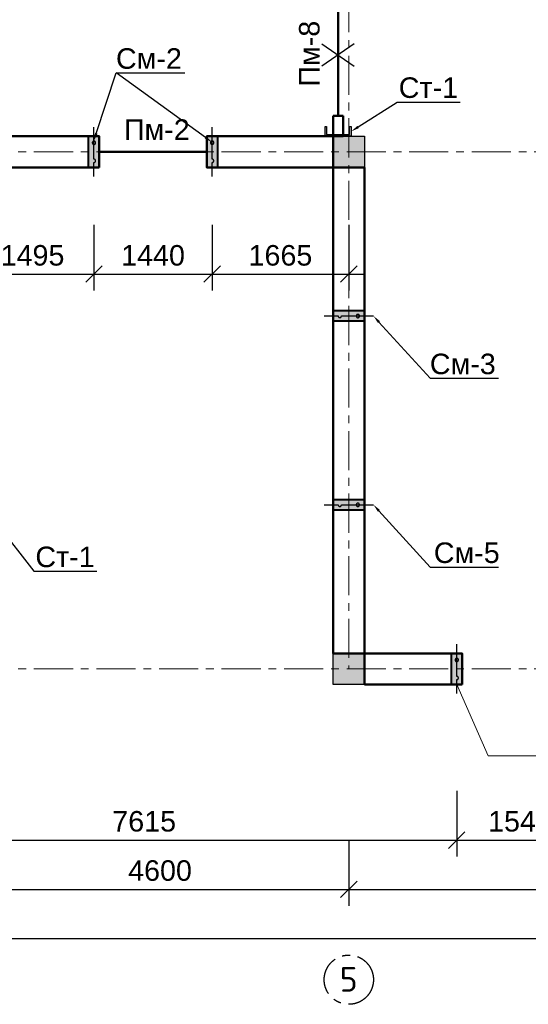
# Model space of a CAD drawing. Header units: millimetres. Extents: x 2063114 to 14983986, y -126020516 to 213791.
# Tile 469 of 656: x 2344007 to 2350204, y -766227 to -754233. Entities that reach past the tile are written whole.
import ezdxf
from ezdxf import colors
from ezdxf.entities.mleader import LeaderData, LeaderLine
from ezdxf.math import Vec2, Vec3

# ---------------------------------------------------------------- set-up
doc = ezdxf.new("R2010")
doc.units = ezdxf.units.MM
doc.linetypes.add('ACAD_ISO10W100', pattern=[18, 12, -3, 0, -3])
doc.linetypes.add('осевая', pattern=[50.8, 31.75, -6.35, 6.35, -6.35])
doc.layers.get('Defpoints').update_dxf_attribs({"color": 6, "lineweight": 35})
for name, color, linetype, lineweight in [('.', 7, 'Continuous', 15), ('_0', 7, 'Continuous', 20), ('РАЗМЕР АР', 150, 'Continuous', 20), ('сплошная_толстая', 7, 'Continuous', 50)]:
    doc.layers.add(name, color=color, linetype=linetype, lineweight=lineweight)
for name, color, linetype in [('AC_OS', 1, 'ACAD_ISO10W100'), ('OBMER', 7, 'Continuous'), ('PDF _leader', 7, 'Continuous'), ('R_Dim', 94, 'Continuous'), ('пунктир', 1, 'ACAD_ISO10W100'), ('Размеры', 28, 'Continuous')]:
    doc.layers.add(name, color=color, linetype=linetype)
doc.styles.get("Standard").update_dxf_attribs({"font": 'arial.ttf'})
doc.styles.add('СПДС', font='isocpeur.ttf')
doc.dimstyles.new('STANDARD$0', dxfattribs={"dimtxt": 250, "dimasz": 200, "dimexe": 200, "dimexo": 300, "dimgap": 100, "dimtad": 1, "dimdec": 0, "dimzin": 1, "dimdsep": 46, "dimtxsty": 'Standard', "dimblk1": 'OBLIQUE', "dimblk2": 'OBLIQUE', "dimsah": 1, "dimcen": 2.5, "dimdle": 200, "dimadec": 0, "dimazin": 0, "dimtfac": 1, "dimtdec": 0, "dimtmove": 0, "dimatfit": 3, "dimldrblk": 'OBLIQUE', "dimfxl": 600, "dimfxlon": 1, "dimtolj": 1, "dimtzin": 1, "dimarcsym": 0})

# ---------------------------------------------------------------- blocks, each defined once
blk = doc.blocks.new('_Oblique')
at = {"color": 0, "linetype": 'ByBlock', "lineweight": -2}
blk.add_line((-0.5, -0.5), (0.5, 0.5), dxfattribs=at)
blk = doc.blocks.new('*D2330')
at = {"layer": 'Defpoints', "color": 0, "lineweight": 30, "ltscale": 150, "transparency": 16777216}
for p in [(2327417, -762142), (2355517, -762142), (2355517, -765427)]:
    blk.add_point(p, dxfattribs=at)
at = {"layer": 'РАЗМЕР АР', "color": 0, "lineweight": -2, "ltscale": 150, "transparency": 16777216}
for p, q in [((2327417, -764827), (2327417, -765627)), ((2355517, -764827), (2355517, -765627)), ((2327217, -765427), (2355717, -765427))]:
    blk.add_line(p, q, dxfattribs=at)
at = {"layer": 'РАЗМЕР АР', "color": 0, "lineweight": -2, "ltscale": 150, "transparency": 16777216, "xscale": 200, "yscale": 200, "zscale": 200, "rotation": 180}
blk.add_blockref('_Oblique', (2327417, -765427), dxfattribs=at)
at = {"layer": 'РАЗМЕР АР', "color": 0, "lineweight": -2, "ltscale": 150, "transparency": 16777216, "xscale": 200, "yscale": 200, "zscale": 200}
blk.add_blockref('_Oblique', (2355517, -765427), dxfattribs=at)
at = {"layer": 'РАЗМЕР АР', "color": 0, "ltscale": 150, "transparency": 16777216, "insert": (2341467, -765199), "char_height": 250, "attachment_point": 5}
blk.add_mtext('\\A1;28100', dxfattribs=at)
blk = doc.blocks.new('*D2267')
at = {"layer": 'Defpoints', "color": 0, "lineweight": 30, "ltscale": 150, "transparency": 16777216}
for p in [(2348017, -762142), (2355517, -762142), (2355517, -764827)]:
    blk.add_point(p, dxfattribs=at)
at = {"layer": 'РАЗМЕР АР', "color": 0, "lineweight": -2, "ltscale": 150, "transparency": 16777216}
for p, q in [((2348017, -764227), (2348017, -765027)), ((2355517, -764227), (2355517, -765027)), ((2347817, -764827), (2355717, -764827))]:
    blk.add_line(p, q, dxfattribs=at)
at = {"layer": 'РАЗМЕР АР', "color": 0, "lineweight": -2, "ltscale": 150, "transparency": 16777216, "xscale": 200, "yscale": 200, "zscale": 200, "rotation": 180}
blk.add_blockref('_Oblique', (2348017, -764827), dxfattribs=at)
at = {"layer": 'РАЗМЕР АР', "color": 0, "lineweight": -2, "ltscale": 150, "transparency": 16777216, "xscale": 200, "yscale": 200, "zscale": 200}
blk.add_blockref('_Oblique', (2355517, -764827), dxfattribs=at)
at = {"layer": 'РАЗМЕР АР', "color": 0, "ltscale": 150, "transparency": 16777216, "insert": (2351767, -764599), "char_height": 250, "attachment_point": 5}
blk.add_mtext('\\A1;7500', dxfattribs=at)
blk = doc.blocks.new('*D2268')
at = {"layer": 'Defpoints', "color": 0, "lineweight": 30, "ltscale": 150, "transparency": 16777216}
for p in [(2343417, -762142), (2348017, -762142), (2348017, -764827)]:
    blk.add_point(p, dxfattribs=at)
at = {"layer": 'РАЗМЕР АР', "color": 0, "lineweight": -2, "ltscale": 150, "transparency": 16777216}
for p, q in [((2343417, -764227), (2343417, -765027)), ((2348017, -764227), (2348017, -765027)), ((2343217, -764827), (2348217, -764827))]:
    blk.add_line(p, q, dxfattribs=at)
at = {"layer": 'РАЗМЕР АР', "color": 0, "lineweight": -2, "ltscale": 150, "transparency": 16777216, "xscale": 200, "yscale": 200, "zscale": 200, "rotation": 180}
blk.add_blockref('_Oblique', (2343417, -764827), dxfattribs=at)
at = {"layer": 'РАЗМЕР АР', "color": 0, "lineweight": -2, "ltscale": 150, "transparency": 16777216, "xscale": 200, "yscale": 200, "zscale": 200}
blk.add_blockref('_Oblique', (2348017, -764827), dxfattribs=at)
at = {"layer": 'РАЗМЕР АР', "color": 0, "ltscale": 150, "transparency": 16777216, "insert": (2345717, -764599), "char_height": 250, "attachment_point": 5}
blk.add_mtext('\\A1;4600', dxfattribs=at)
blk = doc.blocks.new('Сердечник 1')
at = {"layer": 'AC_OS', "ltscale": 150}
h = blk.add_hatch(color=256, dxfattribs=at)
h.dxf.hatch_style = 1
h.paths.add_polyline_path([(769645, 403439), (769645, 403399, 1)])
h.paths.add_polyline_path([(769645, 403439, 1), (769645, 403399)])
h.paths.add_polyline_path([(769645, 403219, 1), (769645, 403179)])
h.paths.add_polyline_path([(769645, 403219), (769645, 403179, 1)])
at = {"layer": 'R_Dim', "ltscale": 150}
h = blk.add_hatch(color=256, dxfattribs=at)
h.dxf.hatch_style = 1
h.paths.add_polyline_path([(769710, 403499), (769580, 403499), (769580, 403119), (769710, 403119)])
at = {"layer": 'AC_OS', "ltscale": 150}
blk.add_lwpolyline([(769645, 403609), (769645, 403439, 1), (769645, 403399, 0.628963), (769645, 403399), (769645, 403219, 1.049731), (769645, 403179, 1), (769645, 403219), (769645, 403009)], format="xyb", dxfattribs=at)
at = {"layer": 'PDF _leader', "ltscale": 150}
blk.add_lwpolyline([(769580, 403499), (769710, 403499), (769710, 403119), (769580, 403119)], close=True, dxfattribs=at)
at = {"layer": 'Размеры', "lineweight": 40, "ltscale": 150}
blk.add_lwpolyline([(769580, 403499), (769710, 403499), (769710, 403119), (769580, 403119)], close=True, dxfattribs=at)
blk = doc.blocks.new('*D2317')
at = {"layer": 'Defpoints', "color": 0, "lineweight": 30, "transparency": 16777216}
for p in [(2341717, -763200), (2349332, -763200), (2349332, -764227)]:
    blk.add_point(p, dxfattribs=at)
at = {"layer": 'РАЗМЕР АР', "color": 0, "lineweight": -2, "transparency": 16777216}
for p, q in [((2341717, -763627), (2341717, -764427)), ((2349332, -763627), (2349332, -764427)), ((2341517, -764227), (2349532, -764227))]:
    blk.add_line(p, q, dxfattribs=at)
at = {"layer": 'РАЗМЕР АР', "color": 0, "lineweight": -2, "transparency": 16777216, "xscale": 200, "yscale": 200, "zscale": 200, "rotation": 180}
blk.add_blockref('_Oblique', (2341717, -764227), dxfattribs=at)
at = {"layer": 'РАЗМЕР АР', "color": 0, "lineweight": -2, "transparency": 16777216, "xscale": 200, "yscale": 200, "zscale": 200}
blk.add_blockref('_Oblique', (2349332, -764227), dxfattribs=at)
at = {"layer": 'РАЗМЕР АР', "color": 0, "transparency": 16777216, "insert": (2345524, -763999), "char_height": 250, "attachment_point": 5}
blk.add_mtext('\\A1;7615', dxfattribs=at)
blk = doc.blocks.new('*D2318')
at = {"layer": 'Defpoints', "color": 0, "lineweight": 30, "transparency": 16777216}
for p in [(2341717, -763200), (2349332, -763200), (2349332, -764227)]:
    blk.add_point(p, dxfattribs=at)
at = {"layer": 'РАЗМЕР АР', "color": 0, "lineweight": -2, "transparency": 16777216}
for p, q in [((2341717, -763627), (2341717, -764427)), ((2349332, -763627), (2349332, -764427)), ((2341517, -764227), (2349532, -764227))]:
    blk.add_line(p, q, dxfattribs=at)
at = {"layer": 'РАЗМЕР АР', "color": 0, "lineweight": -2, "transparency": 16777216, "xscale": 200, "yscale": 200, "zscale": 200, "rotation": 180}
blk.add_blockref('_Oblique', (2341717, -764227), dxfattribs=at)
at = {"layer": 'РАЗМЕР АР', "color": 0, "lineweight": -2, "transparency": 16777216, "xscale": 200, "yscale": 200, "zscale": 200}
blk.add_blockref('_Oblique', (2349332, -764227), dxfattribs=at)
at = {"layer": 'РАЗМЕР АР', "color": 0, "transparency": 16777216, "insert": (2345524, -763999), "char_height": 250, "attachment_point": 5}
blk.add_mtext('\\A1;7615', dxfattribs=at)
blk = doc.blocks.new('*D2319')
at = {"layer": 'Defpoints', "color": 0, "lineweight": 30, "transparency": 16777216}
for p in [(2349332, -763200), (2350872, -763200), (2350872, -764227)]:
    blk.add_point(p, dxfattribs=at)
at = {"layer": 'РАЗМЕР АР', "color": 0, "lineweight": -2, "transparency": 16777216}
for p, q in [((2349332, -763627), (2349332, -764427)), ((2350872, -763627), (2350872, -764427)), ((2349132, -764227), (2351072, -764227))]:
    blk.add_line(p, q, dxfattribs=at)
at = {"layer": 'РАЗМЕР АР', "color": 0, "lineweight": -2, "transparency": 16777216, "xscale": 200, "yscale": 200, "zscale": 200, "rotation": 180}
blk.add_blockref('_Oblique', (2349332, -764227), dxfattribs=at)
at = {"layer": 'РАЗМЕР АР', "color": 0, "lineweight": -2, "transparency": 16777216, "xscale": 200, "yscale": 200, "zscale": 200}
blk.add_blockref('_Oblique', (2350872, -764227), dxfattribs=at)
at = {"layer": 'РАЗМЕР АР', "color": 0, "transparency": 16777216, "insert": (2350102, -763999), "char_height": 250, "attachment_point": 5}
blk.add_mtext('\\A1;1540', dxfattribs=at)
blk = doc.blocks.new('A$C39DF2FFD')
at = {"layer": '.', "ltscale": 100, "true_color": 0x136734}
h = blk.add_hatch(color=116, dxfattribs=at)
h.dxf.hatch_style = 1
h.paths.add_polyline_path([(-1, -24.3), (-59.5, -24.3), (-59.5, -184.3), (-1, -184.3), (-1, -174.3), (-49.5, -174.3), (-49.5, -34.3), (-1, -34.3)])
at = {"ltscale": 100}
blk.add_lwpolyline([(-1, -24.3), (-59.5, -24.3), (-59.5, -184.3), (-1, -184.3), (-1, -174.3), (-49.5, -174.3), (-49.5, -34.3), (-1, -34.3), (-1, -24.4)], dxfattribs=at)
blk = doc.blocks.new('*D2823')
at = {"layer": 'Defpoints', "color": 0, "lineweight": 30, "transparency": 16777216}
for p in [(2343417, -756032), (2344912, -756142), (2344912, -757332)]:
    blk.add_point(p, dxfattribs=at)
at = {"layer": 'РАЗМЕР АР', "color": 0, "lineweight": -2, "transparency": 16777216}
for p, q in [((2343417, -756732), (2343417, -757532)), ((2344912, -756732), (2344912, -757532)), ((2343217, -757332), (2345112, -757332))]:
    blk.add_line(p, q, dxfattribs=at)
at = {"layer": 'РАЗМЕР АР', "color": 0, "lineweight": -2, "transparency": 16777216, "xscale": 200, "yscale": 200, "zscale": 200, "rotation": 180}
blk.add_blockref('_Oblique', (2343417, -757332), dxfattribs=at)
at = {"layer": 'РАЗМЕР АР', "color": 0, "lineweight": -2, "transparency": 16777216, "xscale": 200, "yscale": 200, "zscale": 200}
blk.add_blockref('_Oblique', (2344912, -757332), dxfattribs=at)
at = {"layer": 'РАЗМЕР АР', "color": 0, "transparency": 16777216, "insert": (2344164, -757105), "char_height": 250, "attachment_point": 5}
blk.add_mtext('\\A1;1495', dxfattribs=at)
blk = doc.blocks.new('*D2824')
at = {"layer": 'Defpoints', "color": 0, "lineweight": 30, "transparency": 16777216}
for p in [(2344912, -756142), (2346352, -756142), (2346352, -757332)]:
    blk.add_point(p, dxfattribs=at)
at = {"layer": 'РАЗМЕР АР', "color": 0, "lineweight": -2, "transparency": 16777216}
for p, q in [((2344912, -756732), (2344912, -757532)), ((2346352, -756732), (2346352, -757532)), ((2344712, -757332), (2346552, -757332))]:
    blk.add_line(p, q, dxfattribs=at)
at = {"layer": 'РАЗМЕР АР', "color": 0, "lineweight": -2, "transparency": 16777216, "xscale": 200, "yscale": 200, "zscale": 200, "rotation": 180}
blk.add_blockref('_Oblique', (2344912, -757332), dxfattribs=at)
at = {"layer": 'РАЗМЕР АР', "color": 0, "lineweight": -2, "transparency": 16777216, "xscale": 200, "yscale": 200, "zscale": 200}
blk.add_blockref('_Oblique', (2346352, -757332), dxfattribs=at)
at = {"layer": 'РАЗМЕР АР', "color": 0, "transparency": 16777216, "insert": (2345632, -757105), "char_height": 250, "attachment_point": 5}
blk.add_mtext('\\A1;1440', dxfattribs=at)
blk = doc.blocks.new('*D2825')
at = {"layer": 'Defpoints', "color": 0, "lineweight": 30, "transparency": 16777216}
for p in [(2346352, -756142), (2348017, -756170), (2348017, -757332)]:
    blk.add_point(p, dxfattribs=at)
at = {"layer": 'РАЗМЕР АР', "color": 0, "lineweight": -2, "transparency": 16777216}
for p, q in [((2346352, -756732), (2346352, -757532)), ((2348017, -756732), (2348017, -757532)), ((2346152, -757332), (2348217, -757332))]:
    blk.add_line(p, q, dxfattribs=at)
at = {"layer": 'РАЗМЕР АР', "color": 0, "lineweight": -2, "transparency": 16777216, "xscale": 200, "yscale": 200, "zscale": 200, "rotation": 180}
blk.add_blockref('_Oblique', (2346352, -757332), dxfattribs=at)
at = {"layer": 'РАЗМЕР АР', "color": 0, "lineweight": -2, "transparency": 16777216, "xscale": 200, "yscale": 200, "zscale": 200}
blk.add_blockref('_Oblique', (2348017, -757332), dxfattribs=at)
at = {"layer": 'РАЗМЕР АР', "color": 0, "transparency": 16777216, "insert": (2347184, -757105), "char_height": 250, "attachment_point": 5}
blk.add_mtext('\\A1;1665', dxfattribs=at)
blk = doc.blocks.new('2222')
at = {"layer": 'сплошная_толстая', "color": 6, "lineweight": 30, "ltscale": 150}
for p, q in [((2384011, 356704), (2384405, 356431)), ((2384405, 356704), (2384011, 356431))]:
    blk.add_line(p, q, dxfattribs=at)

msp = doc.modelspace()

# ---------------------------------------------------------------- hatches: boundary and pattern name
at = {"ltscale": 150, "transparency": 33554687}
h = msp.add_hatch(color=256, dxfattribs=at)
h.dxf.hatch_style = 1
h.paths.add_polyline_path([(2348206.86693, -755652.19946), (2347826.86693, -755652.19946), (2347826.86693, -756032.19946), (2348206.86693, -756032.19946)])
h = msp.add_hatch(color=256, dxfattribs=at)
h.dxf.hatch_style = 1
h.paths.add_polyline_path([(2348206.86693, -761952.19946), (2347826.86693, -761952.19946), (2347826.86693, -762332.19946), (2348206.86693, -762332.19946)])

# ---------------------------------------------------------------- linework, layer by layer
at = {"ltscale": 150}
for points in [[(2347826.86693, -755652.19946), (2348206.86693, -755652.19946), (2348206.86693, -756032.19946), (2347826.86693, -756032.19946)], [(2347826.86693, -761952.19946), (2348206.86693, -761952.19946), (2348206.86693, -762332.19946), (2347826.86693, -762332.19946)]]:
    msp.add_lwpolyline(points, close=True, dxfattribs=at)
at = {"layer": '_0', "ltscale": 150}
for p, q in [((2349333.58994, -762332.19946), (2349713.08797, -763199.53183)), ((2349713.08797, -763199.53183), (2354613.08797, -763199.53183))]:
    msp.add_line(p, q, dxfattribs=at)
at = {"layer": 'OBMER', "lineweight": 50, "ltscale": 150}
for p, q in [((2347886.86693, -755402.19946), (2347886.86693, -754092.19946)), ((2344976.86692, -755842.19946), (2346286.86693, -755842.19946))]:
    msp.add_line(p, q, dxfattribs=at)
at = {"layer": 'пунктир', "linetype": 'осевая', "lineweight": 9, "ltscale": 15}
for p, q in [((2348016.86693, -743242.19946), (2348016.86693, -762142.19946)), ((2327416.86693, -755842.19946), (2355516.86693, -755842.19946)), ((2327416.86693, -762142.19946), (2355516.86693, -762142.19946))]:
    msp.add_line(p, q, dxfattribs=at)
at = {"layer": 'пунктир', "linetype": 'осевая', "ltscale": 15}
msp.add_circle((2348016.86693, -765926.91135), 300, dxfattribs=at)
at = {"layer": 'сплошная_толстая', "ltscale": 150}
for p, q in [((2347826.86693, -755402.19946), (2347826.86693, -755652.19946)), ((2347826.86693, -755402.19946), (2347946.86693, -755402.19946)), ((2347946.86693, -755402.19946), (2347946.86693, -755652.19946)), ((2343606.86693, -755652.19946), (2344976.86692, -755652.19946)), ((2344976.86692, -756032.19946), (2344976.86692, -755652.19946)), ((2346286.86693, -756032.19946), (2346286.86693, -755652.19946)), ((2346286.86693, -755652.19946), (2347826.86693, -755652.19946)), ((2347826.86693, -756032.19946), (2347826.86693, -755652.19946)), ((2347826.86693, -755652.19946), (2347946.86693, -755652.19946)), ((2343606.86693, -756032.19946), (2344976.86692, -756032.19946)), ((2347826.86693, -756032.19946), (2346286.86693, -756032.19946)), ((2347826.86693, -761952.19946), (2347826.86693, -756032.19946)), ((2347826.86693, -756032.19946), (2348206.86693, -756032.19946)), ((2348206.86693, -761952.19946), (2348206.86693, -756032.19946)), ((2347826.86693, -761952.19946), (2348206.86693, -761952.19946)), ((2348206.86693, -762332.19946), (2348206.86693, -761952.19946)), ((2348206.86693, -761952.19946), (2349396.86693, -761952.19946)), ((2349396.86693, -762332.19946), (2349396.86693, -761952.19946)), ((2349396.86693, -762332.19946), (2348206.86693, -762332.19946))]:
    msp.add_line(p, q, dxfattribs=at)

# ---------------------------------------------------------------- block references
at = {"color": 116, "ltscale": 100, "true_color": 0x136734, "xscale": -2, "yscale": 2, "zscale": 2, "rotation": 270}
msp.add_blockref('A$C39DF2FFD', (2348095.42522, -755533.24823), dxfattribs=at)
at = {"layer": 'Размеры'}
msp.add_blockref('2222', (-36321.50165, -1111229.30168), dxfattribs=at)
for p, rotation in [((3114556.94342, -352532.788), 179.9999999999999), ((3115996.94343, -352532.788), 179.9999999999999), ((2751326.27839, -1527487.27596), 89.99999999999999), ((2751326.27839, -1529787.27596), 89.99999999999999), ((3118976.94343, -358832.788), 179.9999999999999)]:
    msp.add_blockref('Сердечник 1', p, dxfattribs=dict(at, rotation=rotation))

# ---------------------------------------------------------------- texts
at = {"layer": '.', "ltscale": 100, "insert": (2347536.93394, -755047.75338), "char_height": 250, "width": 702.5, "attachment_point": 4, "rotation": 90}
msp.add_mtext('Пм-8', dxfattribs=at)
at = {"layer": '.', "ltscale": 100, "insert": (2345277.02219, -755572.18112), "char_height": 250, "width": 702.5, "attachment_point": 4}
msp.add_mtext('Пм-2', dxfattribs=at)
at = {"layer": 'пунктир', "linetype": 'осевая', "ltscale": 15, "insert": (2348014.78998, -765772.8972), "char_height": 300, "width": 255.0496237, "attachment_point": 2, "style": 'СПДС'}
msp.add_mtext('5', dxfattribs=at)

# ---------------------------------------------------------------- dimensions: what is measured, and where the dimension line sits
at = {"layer": 'РАЗМЕР АР'}
for base, p1, p2, picture, middle in [((2344911.86692, -757332.19946), (2343416.86693, -756032.19946), (2344911.86692, -756142.19946), '*D2823', (2344164.36692, -757104.55621)), ((2346351.86693, -757332.19946), (2344911.86692, -756142.19946), (2346351.86693, -756142.19946), '*D2824', (2345631.86692, -757104.55621)), ((2348016.86693, -757332.19946), (2346351.86693, -756142.19946), (2348016.86693, -756170.32782), '*D2825', (2347184.36693, -757104.55621)), ((2349331.86693, -764226.91135), (2341716.86693, -763199.53183), (2349331.86693, -763199.53183), '*D2317', (2345524.36693, -763999.26811)), ((2349331.86693, -764226.91135), (2341716.86693, -763199.53183), (2349331.86693, -763199.53183), '*D2318', (2345524.36693, -763999.26811)), ((2350871.86693, -764226.91135), (2349331.86693, -763199.53183), (2350871.86693, -763199.53183), '*D2319', (2350101.86693, -763999.26811))]:
    dim = msp.add_linear_dim(base=base, p1=p1, p2=p2, dimstyle='STANDARD$0', override={"dimtmove": 1}, dxfattribs=at)
    dim.commit()
    dim.dimension.update_dxf_attribs({"geometry": picture, "text_midpoint": middle})
at = {"layer": 'РАЗМЕР АР', "ltscale": 150}
for base, p1, p2, picture, middle in [((2355516.86693, -765426.91135), (2327416.86693, -762142.19946), (2355516.86693, -762142.19946), '*D2330', (2341466.86693, -765199.26811)), ((2348016.86693, -764826.91135), (2343416.86693, -762142.19946), (2348016.86693, -762142.19946), '*D2268', (2345716.86693, -764599.26811)), ((2355516.86693, -764826.91135), (2348016.86693, -762142.19946), (2355516.86693, -762142.19946), '*D2267', (2351766.86693, -764599.26811))]:
    dim = msp.add_linear_dim(base=base, p1=p1, p2=p2, dimstyle='STANDARD$0', dxfattribs=at)
    dim.commit()
    dim.dimension.update_dxf_attribs({"geometry": picture, "text_midpoint": middle})

# ---------------------------------------------------------------- leaders
ml = msp.add_multileader_mtext('Standard')
ml.set_content('См-2', color=256)
ml.set_leader_properties(color=256, linetype='ByLayer', lineweight=-1)
ml.build(insert=Vec2(0, 0))
ml.multileader.update_dxf_attribs({"has_dogleg": 0, "text_left_attachment_type": 6, "text_right_attachment_type": 6, "dogleg_length": 0.36, "arrow_head_size": 100})
ctx = ml.context
ctx.base_point, ctx.char_height, ctx.arrow_head_size, ctx.landing_gap_size, ctx.plane_origin = Vec3(2345183.71413, -754881.05341), 250, 100, 60.75, Vec3(2330750.86411, -757751.8812)
ctx.left_attachment, ctx.right_attachment, ctx.text_align_type = 6, 6, 1
notes = []
notes.append((ctx, [(0, (1, 1, 0), (2345183.35413, -754881.05341), (1, 0), 0.36, [(2, [(2346351.86693, -755724.88086)], 0, []), (0, [(2344909.31871, -755712.36246)], 0, [])])]))
ctx.mtext.insert, ctx.mtext.rotation, ctx.mtext.width, ctx.mtext.alignment, ctx.mtext.flow_direction = Vec3(2345581.96413, -754581.05341), 6.2831853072, 1109.9507956, 2, 5
at = {"color": 0}
ml = msp.add_multileader_mtext('Standard', dxfattribs=at)
ml.set_content('Ст-1')
ml.set_leader_properties(color=256, linetype='ByLayer', lineweight=-1)
ml.build(insert=Vec2(0, 0))
ml.multileader.update_dxf_attribs({"has_dogleg": 0, "text_left_attachment_type": 6, "text_right_attachment_type": 6, "dogleg_length": 0.36, "arrow_head_size": 100})
ctx = ml.context
ctx.base_point, ctx.char_height, ctx.arrow_head_size, ctx.landing_gap_size, ctx.plane_origin = Vec3(2348605.00254, -755235.6873), 250, 100, 60.75, Vec3(2328669.4952, -757903.45603)
ctx.left_attachment, ctx.right_attachment, ctx.text_align_type = 6, 6, 1
notes.append((ctx, [(0, (1, 1, 0), (2348604.64254, -755235.6873), (1, 0), 0.36, [(0, [(2348046.86693, -755593.75447)], 0, [])])]))
ctx.mtext.insert, ctx.mtext.rotation, ctx.mtext.width, ctx.mtext.alignment, ctx.mtext.flow_direction = Vec3(2348986.35281, -754935.6873), 6.2831853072, 1109.9507956, 2, 5
ml = msp.add_multileader_mtext('Standard')
ml.set_content('См-3', color=256)
ml.set_leader_properties(color=256, linetype='ByLayer', lineweight=-1)
ml.build(insert=Vec2(0, 0))
ml.multileader.update_dxf_attribs({"has_dogleg": 0, "text_left_attachment_type": 6, "text_right_attachment_type": 6, "dogleg_length": 0.36, "arrow_head_size": 100})
ctx = ml.context
ctx.base_point, ctx.char_height, ctx.arrow_head_size, ctx.landing_gap_size, ctx.plane_origin = Vec3(2349007.2723, -758601.12276), 250, 100, 60.75, Vec3(2332042.79072, -761338.993)
ctx.left_attachment, ctx.right_attachment, ctx.text_align_type = 6, 6, 1
notes.append((ctx, [(0, (1, 1, 0), (2349006.9123, -758601.12276), (1, 0), 0.36, [(2, [(2348316.86693, -757842.19946)], 0, [])])]))
ctx.mtext.insert, ctx.mtext.rotation, ctx.mtext.width, ctx.mtext.alignment, ctx.mtext.flow_direction = Vec3(2349405.5223, -758301.12276), 6.2831853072, 1109.9507956, 2, 5
ml = msp.add_multileader_mtext('Standard', dxfattribs=at)
ml.set_content('Ст-1')
ml.set_leader_properties(color=256, linetype='ByLayer', lineweight=-1)
ml.build(insert=Vec2(0, 0))
ml.multileader.update_dxf_attribs({"has_dogleg": 0, "text_left_attachment_type": 6, "text_right_attachment_type": 6, "dogleg_length": 0.36, "arrow_head_size": 100})
ctx = ml.context
ctx.base_point, ctx.char_height, ctx.arrow_head_size, ctx.landing_gap_size, ctx.plane_origin = Vec3(2344178.34949, -760951.62021), 250, 100, 60.75, Vec3(2324069.4952, -764203.45603)
ctx.left_attachment, ctx.right_attachment, ctx.text_align_type = 6, 6, 1
notes.append((ctx, [(0, (1, 1, 0), (2344177.98949, -760951.62021), (1, 0), 0.36, [(1, [(2343446.86693, -761893.75447), (2343446.86693, -760010.64445)], 0, [])])]))
ctx.mtext.insert, ctx.mtext.rotation, ctx.mtext.width, ctx.mtext.alignment, ctx.mtext.flow_direction = Vec3(2344559.69977, -760651.62021), 6.2831853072, 1109.9507956, 2, 5
ml = msp.add_multileader_mtext('Standard')
ml.set_content('См-5', color=256)
ml.set_leader_properties(color=256, linetype='ByLayer', lineweight=-1)
ml.build(insert=Vec2(0, 0))
ml.multileader.update_dxf_attribs({"has_dogleg": 0, "text_left_attachment_type": 6, "text_right_attachment_type": 6, "dogleg_length": 0.36, "arrow_head_size": 100})
ctx = ml.context
ctx.base_point, ctx.char_height, ctx.arrow_head_size, ctx.landing_gap_size, ctx.plane_origin = Vec3(2349007.2723, -760901.12276), 250, 100, 60.75, Vec3(2332042.79072, -763638.993)
ctx.left_attachment, ctx.right_attachment, ctx.text_align_type = 6, 6, 1
notes.append((ctx, [(0, (1, 1, 0), (2349006.9123, -760901.12276), (1, 0), 0.36, [(2, [(2348316.86693, -760142.19946)], 0, [])])]))
ctx.mtext.insert, ctx.mtext.rotation, ctx.mtext.width, ctx.mtext.alignment, ctx.mtext.flow_direction = Vec3(2349453.76582, -760601.12276), 6.2831853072, 1109.9507956, 2, 5
for ctx, leaders in notes:
    for number, flags, end, landing, length, lines in leaders:
        leader = LeaderData()
        leader.index, (leader.has_last_leader_line, leader.has_dogleg_vector, leader.attachment_direction) = number, flags
        leader.last_leader_point, leader.dogleg_vector, leader.dogleg_length = Vec3(end), Vec3(landing), length
        for number, points, colour, breaks in lines:
            line = LeaderLine()
            line.index, line.vertices, line.color, line.breaks = number, Vec3.list(points), colors.encode_raw_color(colour), breaks
            leader.lines.append(line)
        ctx.leaders.append(leader)

doc.saveas('drawing.dxf')
